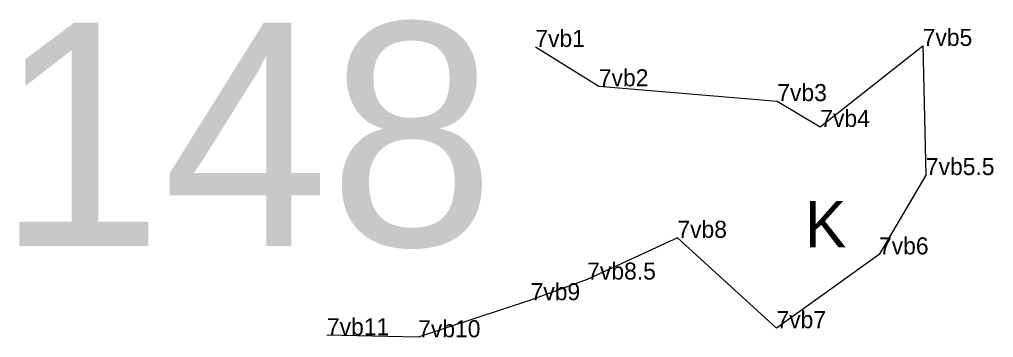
# Model space of a CAD drawing. Extents: x 2072529 to 2268796, y 436423 to 470397.
# Drawn here: x 2169787.1 to 2170072.2, y 444649.3 to 444742.5 of the extents above; entities that cross this region are included whole.
import ezdxf

# ---------------------------------------------------------------- set-up
doc = ezdxf.new("R2010")
doc.units = 0
for name, color, linetype in [('Default', 7, 'Continuous'), ('Exist Environmental Wetland Boundary', 7, 'Continuous'), ('Exist Environmental Wetland Boundary Cogo Comment', 7, 'Continuous'), ('Exist Environmental Wetland Boundary Cogo Point CELL', 7, 'Continuous'), ('Exist Hydro Swamp or Marsh', 7, 'Continuous')]:
    doc.layers.add(name, color=color, linetype=linetype)

msp = doc.modelspace()

# ---------------------------------------------------------------- linework, layer by layer
at = {"layer": 'Exist Environmental Wetland Boundary'}
msp.add_lwpolyline([(2169938.09, 444734.42), (2169956.67, 444722.9), (2170008.89, 444718.56), (2170021.47, 444711), (2170051.45, 444734.72), (2170052.37, 444696.91), (2170038.66, 444673.68), (2170008.65, 444652.07), (2169979.66, 444678.53), (2169953.27, 444666.3), (2169936.7, 444660.26), (2169903.8, 444649.41), (2169877.11, 444650)], dxfattribs=at)
at = {"layer": 'Exist Environmental Wetland Boundary Cogo Point CELL'}
for p, q in [((2169938.09, 444734.42), (2169938.09, 444734.42)), ((2170051.45, 444734.72), (2170051.45, 444734.72)), ((2169956.67, 444722.9), (2169956.67, 444722.9)), ((2170008.89, 444718.56), (2170008.89, 444718.56)), ((2170021.47, 444711), (2170021.47, 444711)), ((2170052.37, 444696.91), (2170052.37, 444696.91)), ((2169979.66, 444678.53), (2169979.66, 444678.53)), ((2170038.66, 444673.68), (2170038.66, 444673.68)), ((2169953.27, 444666.3), (2169953.27, 444666.3)), ((2169936.7, 444660.26), (2169936.7, 444660.26)), ((2170008.65, 444652.07), (2170008.65, 444652.07)), ((2169877.11, 444650), (2169877.11, 444650)), ((2169903.8, 444649.41), (2169903.8, 444649.41))]:
    msp.add_line(p, q, dxfattribs=at)

# ---------------------------------------------------------------- texts
at = {"layer": 'Default'}
msp.add_text('148', height=65.34, dxfattribs=at).set_placement((2169780.47, 444676.16))
at = {"layer": 'Exist Environmental Wetland Boundary Cogo Comment'}
for s, p in [('7vb1', (2169938.09, 444734.42)), ('7vb5', (2170051.45, 444734.72)), ('7vb2', (2169956.67, 444722.9)), ('7vb3', (2170008.89, 444718.56)), ('7vb4', (2170021.47, 444711)), ('7vb5.5', (2170052.37, 444696.91)), ('7vb8', (2169979.66, 444678.53)), ('7vb6', (2170038.66, 444673.68)), ('7vb8.5', (2169953.27, 444666.3)), ('7vb9', (2169936.7, 444660.26)), ('7vb7', (2170008.65, 444652.07)), ('7vb11', (2169877.11, 444650)), ('7vb10', (2169903.8, 444649.41))]:
    msp.add_text(s, height=5, dxfattribs=at).set_placement(p)
at = {"layer": 'Exist Hydro Swamp or Marsh'}
msp.add_text('K', height=13.6, dxfattribs=at).set_placement((2170016.96, 444675.73))

doc.saveas('drawing.dxf')
